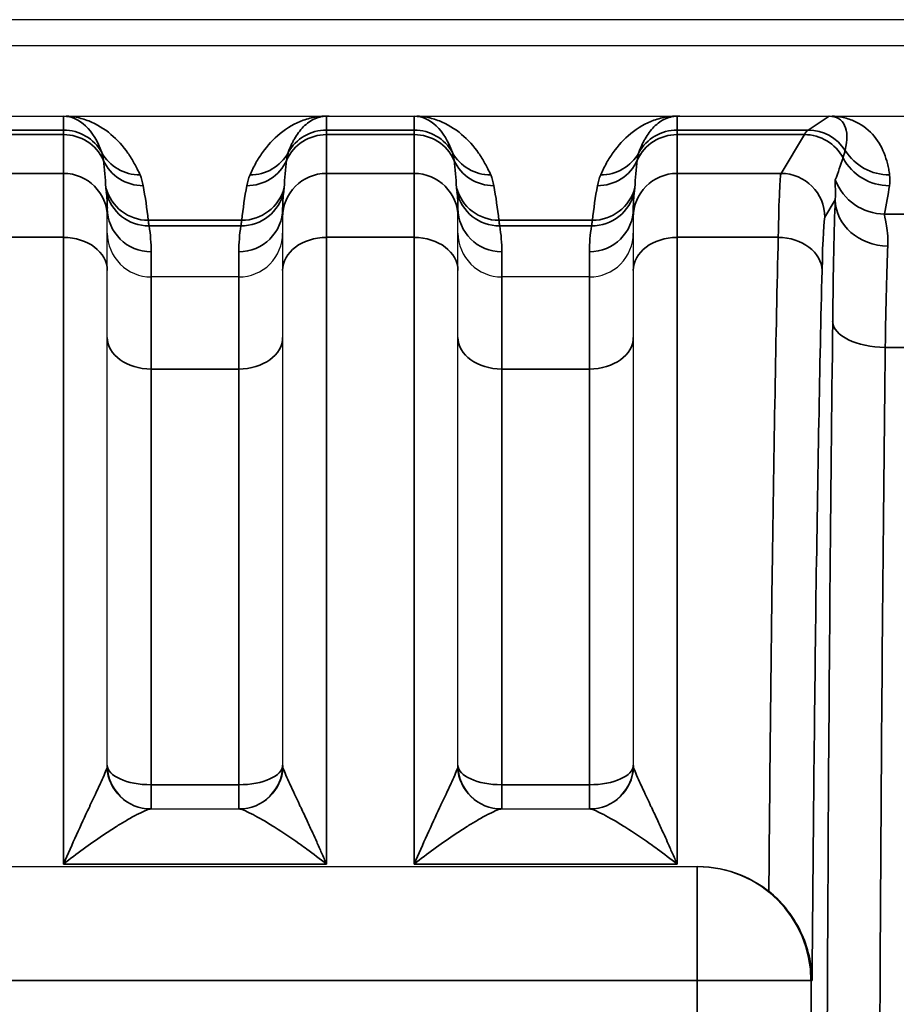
# Model space of a CAD drawing. Header units: millimetres. Extents: x 399 to 6233, y -1870 to 1602.
# Tile 639 of 656: x 5356 to 5366, y 756 to 768. Entities that reach past the tile are written whole.
import ezdxf

# ---------------------------------------------------------------- set-up
doc = ezdxf.new("R2010")
doc.units = ezdxf.units.MM
doc.layers.add('可見 (ISO)', color=7, linetype='Continuous', lineweight=25)
doc.layers.add('窄部可見 (ISO)', color=7, linetype='Continuous', lineweight=35)

msp = doc.modelspace()

# ---------------------------------------------------------------- linework, layer by layer
at = {"layer": '可見 (ISO)'}
for p, q in [((5439.386, 767.579), (5326.386, 767.579)), ((5435.136, 767.279), (5330.636, 767.279)), ((5330.636, 766.479), (5435.136, 766.479)), ((5356.636, 765.428), (5356.636, 765.326)), ((5358.636, 765.326), (5358.636, 765.428)), ((5360.636, 765.428), (5360.636, 765.326)), ((5362.636, 765.326), (5362.636, 765.428)), ((5356.636, 764.718), (5356.636, 765.326)), ((5358.636, 765.326), (5358.636, 764.718)), ((5360.636, 764.718), (5360.636, 765.326)), ((5362.636, 765.326), (5362.636, 764.718)), ((5356.636, 759.079), (5356.636, 764.718)), ((5358.136, 764.645), (5357.136, 764.645)), ((5358.636, 764.718), (5358.636, 759.079)), ((5360.636, 759.079), (5360.636, 764.718)), ((5362.136, 764.645), (5361.136, 764.645)), ((5362.636, 764.718), (5362.636, 759.079)), ((5357.13, 758.579), (5358.142, 758.579)), ((5361.13, 758.579), (5362.142, 758.579)), ((5351.909, 757.923), (5363.363, 757.923)), ((5363.363, 757.923), (5363.375, 757.923))]:
    msp.add_line(p, q, dxfattribs=at)
for centre, radius, start, end in [((5357.136, 759.079), 0.5, 180, 270), ((5358.136, 759.079), 0.5, 270, 0), ((5361.136, 759.079), 0.5, 180, 270), ((5362.136, 759.079), 0.5, 270, 0), ((5361.221, 761.579), 3, 299.0342, 299.0345)]:
    msp.add_arc(centre, radius, start, end, dxfattribs=at)
for centre, major_axis, ratio, start_param, end_param in [((5359.169, 766.478), (0.0445, 0), 0.011575, 1.588559, 2.388366), ((5363.17, 766.478), (0.0458, 0), 0.011785, 1.608083, 2.388729)]:
    msp.add_ellipse(centre, major_axis=major_axis, ratio=ratio, start_param=start_param, end_param=end_param, dxfattribs=at)
for points, knots in [([(5356.136, 766.479), (5356.141, 766.479), (5356.146, 766.479), (5356.152, 766.479), (5356.157, 766.479), (5356.163, 766.479), (5356.168, 766.479)], [-0.00000448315, -0.00000448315, -0.00000448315, -0.00000448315, 0.00001417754, 0.00001417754, 0.00001417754, 0.00002981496, 0.00002981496, 0.00002981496, 0.00002981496]), ([(5360.136, 766.479), (5360.141, 766.479), (5360.146, 766.479), (5360.152, 766.479), (5360.157, 766.479), (5360.163, 766.479), (5360.168, 766.479)], [-0.00000448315, -0.00000448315, -0.00000448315, -0.00000448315, 0.00001417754, 0.00001417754, 0.00001417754, 0.00002981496, 0.00002981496, 0.00002981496, 0.00002981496]), ([(5364.869, 766.479), (5364.875, 766.479), (5364.881, 766.479), (5364.888, 766.479), (5364.894, 766.479), (5364.9, 766.479), (5364.905, 766.479)], [-0.00000491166, -0.00000491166, -0.00000491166, -0.00000491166, 0.00001772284, 0.00001772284, 0.00001772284, 0.00003506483, 0.00003506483, 0.00003506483, 0.00003506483]), ([(5356.636, 765.144), (5356.636, 765.013), (5356.691, 764.883), (5356.783, 764.791), (5356.875, 764.699), (5357.004, 764.645), (5357.136, 764.645)], [-0.0000151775, -0.0000151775, -0.0000151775, -0.0000151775, 0.0003793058, 0.0003793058, 0.0003793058, 0.0007737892, 0.0007737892, 0.0007737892, 0.0007737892]), ([(5358.136, 764.645), (5358.268, 764.645), (5358.398, 764.699), (5358.49, 764.791), (5358.582, 764.883), (5358.636, 765.014), (5358.636, 765.144)], [0, 0, 0, 0, 0.0003907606, 0.0003907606, 0.0003907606, 0.0007815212, 0.0007815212, 0.0007815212, 0.0007815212]), ([(5360.636, 765.144), (5360.636, 765.013), (5360.691, 764.883), (5360.783, 764.791), (5360.875, 764.699), (5361.004, 764.645), (5361.136, 764.645)], [-0.0000151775, -0.0000151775, -0.0000151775, -0.0000151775, 0.0003793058, 0.0003793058, 0.0003793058, 0.0007737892, 0.0007737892, 0.0007737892, 0.0007737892]), ([(5362.136, 764.645), (5362.268, 764.645), (5362.398, 764.699), (5362.49, 764.791), (5362.582, 764.883), (5362.636, 765.014), (5362.636, 765.144)], [0, 0, 0, 0, 0.0003907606, 0.0003907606, 0.0003907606, 0.0007815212, 0.0007815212, 0.0007815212, 0.0007815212]), ([(5363.375, 757.923), (5363.54, 757.923), (5363.715, 757.89), (5363.987, 757.776), (5364.091, 757.713), (5364.183, 757.64)], [0, 0, 0, 0, 0.04960186, 0.04960186, 0.08439113, 0.08439113, 0.08439113, 0.08439113]), ([(5364.676, 756.623), (5364.676, 756.625), (5364.676, 756.627), (5364.675, 756.72), (5364.665, 756.812), (5364.623, 756.997), (5364.591, 757.09), (5364.502, 757.275), (5364.444, 757.367), (5364.317, 757.521), (5364.252, 757.585), (5364.183, 757.64)], [-0.000535, -0.000535, -0.000535, -0.000535, 0, 0, 0.0290077, 0.0290077, 0.0592099, 0.0592099, 0.0917988, 0.0917988, 0.1194025, 0.1194025, 0.1194025, 0.1194025])]:
    msp.add_open_spline(points, degree=3, knots=knots, dxfattribs=at)
at = {"layer": '窄部可見 (ISO)'}
for p, q in [((5356.136, 766.32), (5356.136, 766.479)), ((5359.136, 766.479), (5359.136, 766.32)), ((5360.136, 766.32), (5360.136, 766.479)), ((5363.136, 766.479), (5363.136, 766.32)), ((5364.631, 766.32), (5364.869, 766.479)), ((5355.136, 766.32), (5356.136, 766.32)), ((5356.136, 766.32), (5356.136, 766.268)), ((5359.136, 766.32), (5360.136, 766.32)), ((5359.136, 766.268), (5359.136, 766.32)), ((5360.136, 766.32), (5360.136, 766.268)), ((5363.136, 766.32), (5364.631, 766.32)), ((5363.136, 766.268), (5363.136, 766.32)), ((5356.136, 766.268), (5355.136, 766.268)), ((5356.136, 765.825), (5356.136, 766.268)), ((5360.136, 766.268), (5359.136, 766.268)), ((5359.136, 766.268), (5359.136, 765.825)), ((5360.136, 765.825), (5360.136, 766.268)), ((5364.587, 766.268), (5363.136, 766.268)), ((5363.136, 766.268), (5363.136, 765.825)), ((5364.321, 765.825), (5364.587, 766.268)), ((5355.136, 765.825), (5356.136, 765.825)), ((5356.136, 765.825), (5356.136, 765.097)), ((5359.136, 765.825), (5360.136, 765.825)), ((5359.136, 765.097), (5359.136, 765.825)), ((5360.136, 765.825), (5360.136, 765.097)), ((5363.136, 765.825), (5364.321, 765.825)), ((5363.136, 765.097), (5363.136, 765.825)), ((5364.94, 765.524), (5364.821, 765.326)), ((5357.103, 765.291), (5358.17, 765.291)), ((5361.103, 765.291), (5362.17, 765.291)), ((5365.502, 765.363), (5365.77, 765.363)), ((5358.159, 765.227), (5357.113, 765.227)), ((5362.159, 765.227), (5361.113, 765.227)), ((5356.136, 765.097), (5355.136, 765.097)), ((5356.136, 765.097), (5356.136, 757.95)), ((5360.136, 765.097), (5359.136, 765.097)), ((5359.136, 757.95), (5359.136, 765.097)), ((5360.136, 765.097), (5360.136, 757.95)), ((5364.289, 765.097), (5363.136, 765.097)), ((5363.136, 757.95), (5363.136, 765.097)), ((5357.136, 764.932), (5357.136, 764.645)), ((5358.136, 764.645), (5358.136, 764.932)), ((5361.136, 764.932), (5361.136, 764.645)), ((5362.136, 764.645), (5362.136, 764.932)), ((5357.136, 763.594), (5357.136, 764.645)), ((5358.136, 764.645), (5358.136, 763.594)), ((5361.136, 763.594), (5361.136, 764.645)), ((5362.136, 764.645), (5362.136, 763.594)), ((5365.762, 763.841), (5365.51, 763.841)), ((5358.136, 763.594), (5357.136, 763.594)), ((5357.136, 758.854), (5357.136, 763.594)), ((5358.136, 763.594), (5358.136, 758.854)), ((5362.136, 763.594), (5361.136, 763.594)), ((5361.136, 758.854), (5361.136, 763.594)), ((5362.136, 763.594), (5362.136, 758.854)), ((5357.136, 758.854), (5358.136, 758.854)), ((5357.136, 758.854), (5357.136, 758.579)), ((5358.136, 758.854), (5358.136, 758.579)), ((5361.136, 758.854), (5362.136, 758.854)), ((5361.136, 758.854), (5361.136, 758.579)), ((5362.136, 758.854), (5362.136, 758.579)), ((5359.136, 757.95), (5356.136, 757.95)), ((5363.136, 757.95), (5360.136, 757.95)), ((5363.363, 757.923), (5363.363, 756.623)), ((5363.363, 756.623), (5351.909, 756.623)), ((5363.363, 745.534), (5363.363, 756.623)), ((5363.363, 756.623), (5364.663, 756.623)), ((5364.676, 756.623), (5364.663, 756.623)), ((5364.663, 756.623), (5364.663, 745.534))]:
    msp.add_line(p, q, dxfattribs=at)
for centre, major_axis, ratio, start_param, end_param in [((5356.136, 765.667), (0, -0.811), 0.616376, 2.081653, 3.141593), ((5360.136, 765.667), (0, -0.811), 0.616376, 2.081653, 3.141593), ((5364.356, 765.636), (-0.641, -0.802), 0.399262, 2.444096, 3.45076), ((5356.136, 765.82), (0.5, 0), 0.999903, 0.510856, 1.570796), ((5359.136, 765.82), (0.5, 0), 0.999903, 1.570796, 2.630736), ((5360.136, 765.82), (0.5, 0), 0.999903, 0.510856, 1.570796), ((5363.136, 765.82), (0.5, 0), 0.999903, 1.570796, 2.630736), ((5364.66, 666.286), (0, 100.043), 0.020838, 0.01396, 0.034899), ((5364.631, 765.82), (0.277, -0.416), 0.999683, 1.546818, 2.553481), ((5356.136, 765.769), (0.5, 0), 0.999391, 0.430108, 1.570796), ((5359.136, 765.769), (0.5, 0), 0.999391, 1.570796, 2.711485), ((5360.136, 765.769), (0.5, 0), 0.999391, 0.430108, 1.570796), ((5363.136, 765.769), (0.5, 0), 0.999391, 1.570796, 2.711485), ((5364.587, 765.769), (0.429, -0.257), 0.999172, 1.028727, 2.110736), ((5365.56, 766.407), (0.595, 0.075), 0.998245, 3.58034, 4.5867), ((5357.009, 766.308), (-0.46, -0.197), 0.997957, 0.107065, 1.167568), ((5356.136, 765.16), (0, -1.961), 0.255034, 1.830009, 2.000904), ((5357.045, 766.185), (-0.492, -0.092), 0.998212, 0.245949, 1.386768), ((5358.227, 766.185), (0.492, -0.092), 0.998212, 4.896417, 6.037237), ((5358.264, 766.308), (0.46, -0.197), 0.997957, 5.115617, 6.17612), ((5359.136, 765.16), (0, -1.961), 0.255034, 4.282281, 4.453176), ((5361.009, 766.308), (-0.46, -0.197), 0.997957, 0.107065, 1.167568), ((5360.136, 765.16), (0, -1.961), 0.255034, 1.830009, 2.000904), ((5361.045, 766.185), (-0.492, -0.092), 0.998212, 0.245949, 1.386768), ((5362.227, 766.185), (0.492, -0.092), 0.998212, 4.896417, 6.037237), ((5362.264, 766.308), (0.46, -0.197), 0.997957, 5.115617, 6.17612), ((5363.136, 765.16), (0, -1.961), 0.255034, 4.282281, 4.453176), ((5364.134, 765.013), (-1.006, -2.097), 0.194686, 2.022352, 2.15293), ((5365.558, 766.284), (0.594, -0.083), 0.998238, 3.769539, 4.851199), ((5356.136, 765.326), (0.5, 0), 0.999391, 0, 1.570796), ((5359.136, 765.326), (-0.5, 0), 0.999391, 4.712389, 6.283185), ((5360.136, 765.326), (0.5, 0), 0.999391, 0, 1.570796), ((5363.136, 765.326), (-0.5, 0), 0.999391, 4.712389, 6.283185), ((5364.32, 763.295), (-0.003, -2.532), 0.018707, 3.179035, 3.920792), ((5364.321, 765.326), (0.429, -0.257), 0.999172, 0.54067, 2.110736), ((5365.502, 765.962), (0.588, -0.12), 0.998201, 3.70106, 4.913253), ((5357.103, 765.79), (-0.497, -0.054), 0.998252, 0.151951, 1.463611), ((5356.584, 765.057), (-0.126, 1.734), 0.309252, 4.825328, 5.06132), ((5358.688, 765.057), (0.126, 1.734), 0.309252, 1.221866, 1.457857), ((5358.17, 765.79), (0.497, -0.054), 0.998252, 4.819575, 6.131234), ((5361.103, 765.79), (-0.497, -0.054), 0.998252, 0.151951, 1.463611), ((5360.584, 765.057), (-0.126, 1.734), 0.309252, 4.825328, 5.06132), ((5362.688, 765.057), (0.126, 1.734), 0.309252, 1.221866, 1.457857), ((5362.17, 765.79), (0.497, -0.054), 0.998252, 4.819575, 6.131234), ((5364.781, 764.93), (0.587, 1.898), 0.297416, 5.033605, 5.211679), ((5356.136, 765.428), (0, -0.876), 0.570857, 1.570796, 1.786892), ((5357.113, 765.723), (-0.494, -0.079), 0.99169, 0.058198, 1.413837), ((5358.159, 765.723), (0.494, -0.079), 0.99169, 4.869348, 6.224987), ((5359.136, 765.428), (0, -0.876), 0.570857, 4.496293, 4.712389), ((5360.136, 765.428), (0, -0.876), 0.570857, 1.570796, 1.786892), ((5361.113, 765.723), (-0.494, -0.079), 0.99169, 0.058198, 1.413837), ((5362.159, 765.723), (0.494, -0.079), 0.99169, 4.869348, 6.224987), ((5363.136, 765.428), (0, -0.876), 0.570857, 4.496293, 4.712389), ((5364.966, 762.847), (-0.007, -3.096), 0.02085, 3.667868, 4.283101), ((5365.54, 765.524), (-0.6, 0.023), 0.876399, 0.0435, 1.604216), ((5357.136, 765.428), (-0.5, 0), 0.991894, 0, 1.570796), ((5358.136, 765.428), (0.5, 0), 0.991894, 4.712389, 6.283185), ((5361.136, 765.428), (-0.5, 0), 0.991894, 0, 1.570796), ((5362.136, 765.428), (0.5, 0), 0.991894, 4.712389, 6.283185), ((5364.82, 763.217), (0.003, 2.11), 0.022449, 0.037453, 0.779212), ((5356.631, 765.006), (-0.052, 0.974), 0.515671, 4.608661, 4.913273), ((5358.641, 765.006), (0.052, 0.974), 0.515671, 1.369912, 1.674524), ((5360.631, 765.006), (-0.052, 0.974), 0.515671, 4.608661, 4.913273), ((5362.641, 765.006), (0.052, 0.974), 0.515671, 1.369912, 1.674524), ((5356.136, 764.718), (0.5, 0), 0.756436, 0, 1.570796), ((5359.136, 764.718), (-0.5, 0), 0.756436, 4.712389, 6.283185), ((5360.136, 764.718), (0.5, 0), 0.756436, 0, 1.570796), ((5363.136, 764.718), (-0.5, 0), 0.756436, 4.712389, 6.283185), ((5364.289, 764.718), (0.5, -0.012), 0.756341, 0.032019, 1.589117), ((5365.566, 762.767), (0.007, 2.58), 0.02502, 0.526295, 1.141522), ((5365.51, 764.136), (-0.6, 0.007), 0.49083, 0.024039, 1.576589), ((5357.136, 763.956), (-0.5, 0), 0.722416, 0, 1.570796), ((5358.136, 763.956), (0.5, 0), 0.722416, 4.712389, 6.283185), ((5361.136, 763.956), (-0.5, 0), 0.722416, 0, 1.570796), ((5362.136, 763.956), (0.5, 0), 0.722416, 4.712389, 6.283185), ((5365.996, 751.079), (0, 26), 0.02143, 1.057724, 1.570796), ((5357.13, 759.079), (0, -0.5), 0.995128, 4.760791, 6.283185), ((5357.136, 759.079), (-0.5, 0), 0.448818, 0, 1.570796), ((5358.136, 759.079), (0.5, 0), 0.448818, 4.712389, 6.283185), ((5358.142, 759.079), (0, -0.5), 0.995128, 0, 1.522394), ((5361.13, 759.079), (0, -0.5), 0.995128, 4.760791, 6.283185), ((5361.136, 759.079), (-0.5, 0), 0.448818, 0, 1.570796), ((5362.136, 759.079), (0.5, 0), 0.448818, 4.712389, 6.283185), ((5362.142, 759.079), (0, -0.5), 0.995128, 0, 1.522394), ((5363.363, 756.623), (0, 1.3), 0.999781, 4.712389, 6.283185)]:
    msp.add_ellipse(centre, major_axis=major_axis, ratio=ratio, start_param=start_param, end_param=end_param, dxfattribs=at)
for points, knots in [([(5356.168, 766.479), (5356.204, 766.477), (5356.242, 766.473), (5356.28, 766.466), (5356.327, 766.457), (5356.376, 766.443), (5356.424, 766.424), (5356.513, 766.389), (5356.6, 766.336), (5356.677, 766.271), (5356.751, 766.209), (5356.816, 766.135), (5356.871, 766.058), (5356.884, 766.039), (5356.897, 766.019), (5356.909, 766), (5356.922, 765.98), (5356.933, 765.961), (5356.944, 765.94), (5356.967, 765.9), (5356.989, 765.856), (5357.009, 765.809)], [3.173291, 3.173291, 3.173291, 3.173291, 3.287215, 3.287215, 3.287215, 3.430226, 3.430226, 3.430226, 3.695724, 3.695724, 3.695724, 3.948724, 3.948724, 3.948724, 4.011508, 4.011508, 4.011508, 4.074452, 4.074452, 4.074452, 4.201533, 4.201533, 4.201533, 4.201533]), ([(5358.264, 765.809), (5358.284, 765.857), (5358.307, 765.903), (5358.331, 765.945), (5358.342, 765.966), (5358.354, 765.986), (5358.367, 766.006), (5358.379, 766.025), (5358.393, 766.045), (5358.407, 766.065), (5358.463, 766.143), (5358.53, 766.218), (5358.607, 766.28), (5358.688, 766.346), (5358.778, 766.399), (5358.87, 766.432), (5358.92, 766.45), (5358.971, 766.463), (5359.02, 766.47), (5359.048, 766.475), (5359.077, 766.478), (5359.105, 766.479)], [5.223245, 5.223245, 5.223245, 5.223245, 5.354552, 5.354552, 5.354552, 5.419355, 5.419355, 5.419355, 5.483883, 5.483883, 5.483883, 5.743378, 5.743378, 5.743378, 6.016313, 6.016313, 6.016313, 6.164539, 6.164539, 6.164539, 6.251487, 6.251487, 6.251487, 6.251487]), ([(5359.136, 766.479), (5359.117, 766.479), (5359.098, 766.477), (5359.078, 766.473), (5359.053, 766.468), (5359.028, 766.461), (5359.003, 766.449), (5358.957, 766.429), (5358.912, 766.396), (5358.871, 766.356), (5358.833, 766.317), (5358.799, 766.27), (5358.771, 766.222), (5358.764, 766.21), (5358.758, 766.198), (5358.751, 766.185), (5358.745, 766.173), (5358.739, 766.161), (5358.733, 766.148), (5358.721, 766.122), (5358.71, 766.094), (5358.7, 766.064)], [0, 0, 0, 0, 0.118718, 0.118718, 0.118718, 0.265807, 0.265807, 0.265807, 0.538343, 0.538343, 0.538343, 0.79846, 0.79846, 0.79846, 0.863202, 0.863202, 0.863202, 0.928222, 0.928222, 0.928222, 1.05994, 1.05994, 1.05994, 1.05994]), ([(5360.168, 766.479), (5360.204, 766.477), (5360.242, 766.473), (5360.28, 766.466), (5360.327, 766.457), (5360.376, 766.443), (5360.424, 766.424), (5360.513, 766.389), (5360.6, 766.336), (5360.677, 766.271), (5360.751, 766.209), (5360.816, 766.135), (5360.871, 766.058), (5360.884, 766.039), (5360.897, 766.019), (5360.909, 766), (5360.922, 765.98), (5360.933, 765.961), (5360.944, 765.94), (5360.967, 765.9), (5360.989, 765.856), (5361.009, 765.809)], [3.173291, 3.173291, 3.173291, 3.173291, 3.287215, 3.287215, 3.287215, 3.430226, 3.430226, 3.430226, 3.695724, 3.695724, 3.695724, 3.948724, 3.948724, 3.948724, 4.011508, 4.011508, 4.011508, 4.074452, 4.074452, 4.074452, 4.201533, 4.201533, 4.201533, 4.201533]), ([(5362.264, 765.809), (5362.284, 765.857), (5362.307, 765.903), (5362.331, 765.945), (5362.342, 765.966), (5362.354, 765.986), (5362.367, 766.006), (5362.379, 766.025), (5362.393, 766.045), (5362.407, 766.065), (5362.463, 766.143), (5362.53, 766.218), (5362.607, 766.28), (5362.688, 766.346), (5362.778, 766.399), (5362.87, 766.432), (5362.92, 766.45), (5362.971, 766.463), (5363.02, 766.47), (5363.048, 766.475), (5363.077, 766.478), (5363.105, 766.479)], [5.223245, 5.223245, 5.223245, 5.223245, 5.354552, 5.354552, 5.354552, 5.419355, 5.419355, 5.419355, 5.483883, 5.483883, 5.483883, 5.743378, 5.743378, 5.743378, 6.016313, 6.016313, 6.016313, 6.164539, 6.164539, 6.164539, 6.251487, 6.251487, 6.251487, 6.251487]), ([(5363.136, 766.479), (5363.117, 766.479), (5363.098, 766.477), (5363.078, 766.473), (5363.053, 766.468), (5363.028, 766.461), (5363.003, 766.449), (5362.957, 766.429), (5362.912, 766.396), (5362.871, 766.356), (5362.833, 766.317), (5362.799, 766.27), (5362.771, 766.222), (5362.764, 766.21), (5362.758, 766.198), (5362.751, 766.185), (5362.745, 766.173), (5362.739, 766.161), (5362.733, 766.148), (5362.721, 766.122), (5362.71, 766.094), (5362.7, 766.064)], [0, 0, 0, 0, 0.118718, 0.118718, 0.118718, 0.265807, 0.265807, 0.265807, 0.538343, 0.538343, 0.538343, 0.79846, 0.79846, 0.79846, 0.863202, 0.863202, 0.863202, 0.928222, 0.928222, 0.928222, 1.05994, 1.05994, 1.05994, 1.05994]), ([(5364.905, 766.479), (5364.941, 766.477), (5364.978, 766.473), (5365.013, 766.466), (5365.06, 766.457), (5365.106, 766.444), (5365.149, 766.425), (5365.23, 766.39), (5365.303, 766.338), (5365.363, 766.273), (5365.42, 766.211), (5365.464, 766.137), (5365.497, 766.057), (5365.512, 766.018), (5365.525, 765.978), (5365.536, 765.937), (5365.541, 765.917), (5365.545, 765.896), (5365.549, 765.875), (5365.553, 765.854), (5365.557, 765.831), (5365.56, 765.808)], [3.1737609, 3.1737609, 3.1737609, 3.1737609, 3.2784434, 3.2784434, 3.2784434, 3.4153698, 3.4153698, 3.4153698, 3.6706773, 3.6706773, 3.6706773, 3.9118795, 3.9118795, 3.9118795, 4.0298953, 4.0298953, 4.0298953, 4.0886311, 4.0886311, 4.0886311, 4.1473165, 4.1473165, 4.1473165, 4.1473165]), ([(5365.028, 766.003), (5365.033, 766.018), (5365.038, 766.033), (5365.042, 766.046), (5365.046, 766.061), (5365.05, 766.074), (5365.053, 766.087)], [0, 0, 0, 0, 0.001000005, 0.001000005, 0.001000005, 0.002089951, 0.002089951, 0.002089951, 0.002089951]), ([(5356.591, 765.977), (5356.589, 765.993), (5356.587, 766.007), (5356.584, 766.021), (5356.581, 766.037), (5356.577, 766.051), (5356.572, 766.064)], [0, 0, 0, 0, 0.001000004, 0.001000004, 0.001000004, 0.00208903, 0.00208903, 0.00208903, 0.00208903]), ([(5358.7, 766.064), (5358.696, 766.052), (5358.692, 766.039), (5358.689, 766.025), (5358.686, 766.01), (5358.684, 765.994), (5358.682, 765.977)], [0, 0, 0, 0, 0.001000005, 0.001000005, 0.001000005, 0.002089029, 0.002089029, 0.002089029, 0.002089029]), ([(5360.591, 765.977), (5360.589, 765.993), (5360.587, 766.007), (5360.584, 766.021), (5360.581, 766.037), (5360.577, 766.051), (5360.572, 766.064)], [0, 0, 0, 0, 0.001000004, 0.001000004, 0.001000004, 0.00208903, 0.00208903, 0.00208903, 0.00208903]), ([(5362.7, 766.064), (5362.696, 766.052), (5362.692, 766.039), (5362.689, 766.025), (5362.686, 766.01), (5362.684, 765.994), (5362.682, 765.977)], [0, 0, 0, 0, 0.001000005, 0.001000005, 0.001000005, 0.002089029, 0.002089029, 0.002089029, 0.002089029]), ([(5364.94, 765.524), (5364.945, 765.589), (5364.942, 765.639), (5364.939, 765.677), (5364.939, 765.677), (5364.939, 765.678), (5364.939, 765.679), (5364.937, 765.716), (5364.936, 765.741), (5364.94, 765.752)], [0, 0, 0, 0, 0.000759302, 0.000759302, 0.000759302, 0.000774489, 0.000774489, 0.000774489, 0.001548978, 0.001548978, 0.001548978, 0.001548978]), ([(5356.625, 765.616), (5356.623, 765.626), (5356.622, 765.636), (5356.621, 765.644), (5356.62, 765.651), (5356.62, 765.657), (5356.619, 765.662)], [0, 0, 0, 0, 0.0003830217, 0.0003830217, 0.0003830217, 0.0007195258, 0.0007195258, 0.0007195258, 0.0007195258]), ([(5358.653, 765.662), (5358.653, 765.657), (5358.652, 765.651), (5358.651, 765.644), (5358.65, 765.636), (5358.649, 765.626), (5358.648, 765.616)], [0, 0, 0, 0, 0.0003365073, 0.0003365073, 0.0003365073, 0.0007195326, 0.0007195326, 0.0007195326, 0.0007195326]), ([(5360.625, 765.616), (5360.623, 765.626), (5360.622, 765.636), (5360.621, 765.644), (5360.62, 765.651), (5360.62, 765.657), (5360.619, 765.662)], [0, 0, 0, 0, 0.0003830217, 0.0003830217, 0.0003830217, 0.0007195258, 0.0007195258, 0.0007195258, 0.0007195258]), ([(5362.653, 765.662), (5362.653, 765.657), (5362.652, 765.651), (5362.651, 765.644), (5362.65, 765.636), (5362.649, 765.626), (5362.648, 765.616)], [0, 0, 0, 0, 0.0003365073, 0.0003365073, 0.0003365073, 0.0007195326, 0.0007195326, 0.0007195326, 0.0007195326]), ([(5357.103, 765.291), (5357.103, 765.285), (5357.105, 765.277), (5357.106, 765.267), (5357.108, 765.256), (5357.11, 765.243), (5357.113, 765.227)], [0, 0, 0, 0, 0.0003206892, 0.0003206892, 0.0003206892, 0.0006862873, 0.0006862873, 0.0006862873, 0.0006862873]), ([(5358.159, 765.227), (5358.162, 765.243), (5358.164, 765.256), (5358.166, 765.267), (5358.168, 765.277), (5358.169, 765.285), (5358.17, 765.291)], [0, 0, 0, 0, 0.0003655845, 0.0003655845, 0.0003655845, 0.0006862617, 0.0006862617, 0.0006862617, 0.0006862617]), ([(5361.103, 765.291), (5361.103, 765.285), (5361.105, 765.277), (5361.106, 765.267), (5361.108, 765.256), (5361.11, 765.243), (5361.113, 765.227)], [0, 0, 0, 0, 0.0003206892, 0.0003206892, 0.0003206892, 0.0006862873, 0.0006862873, 0.0006862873, 0.0006862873]), ([(5362.159, 765.227), (5362.162, 765.243), (5362.164, 765.256), (5362.166, 765.267), (5362.168, 765.277), (5362.169, 765.285), (5362.17, 765.291)], [0, 0, 0, 0, 0.0003655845, 0.0003655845, 0.0003655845, 0.0006862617, 0.0006862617, 0.0006862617, 0.0006862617]), ([(5365.502, 765.363), (5365.499, 765.35), (5365.508, 765.313), (5365.531, 765.191), (5365.545, 765.106), (5365.54, 764.998)], [0, 0, 0, 0, 0.000661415, 0.000661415, 0.001322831, 0.001322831, 0.001322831, 0.001322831]), ([(5364.183, 757.64), (5364.192, 758.908), (5364.205, 760.141), (5364.221, 761.29), (5364.24, 762.71), (5364.263, 764), (5364.289, 765.097)], [3.503514, 3.503514, 3.503514, 3.503514, 3.7252869, 3.7252869, 3.7252869, 3.999439, 3.999439, 3.999439, 3.999439]), ([(5364.789, 764.718), (5364.763, 763.653), (5364.74, 762.398), (5364.72, 761.014), (5364.702, 759.646), (5364.687, 758.154), (5364.676, 756.623)], [2.2837463, 2.2837463, 2.2837463, 2.2837463, 2.5580197, 2.5580197, 2.5580197, 2.829041, 2.829041, 2.829041, 2.829041]), ([(5364.839, 751.079), (5364.839, 753.353), (5364.845, 755.628), (5364.857, 757.828), (5364.869, 760.028), (5364.887, 762.154), (5364.911, 764.136)], [0, 0, 0, 0, 0.256536, 0.256536, 0.256536, 0.5130721, 0.5130721, 0.5130721, 0.5130721]), ([(5356.136, 757.95), (5356.236, 758.179), (5356.336, 758.398), (5356.427, 758.592), (5356.432, 758.603), (5356.437, 758.613), (5356.442, 758.624), (5356.482, 758.709), (5356.52, 758.79), (5356.553, 758.861), (5356.557, 758.87), (5356.561, 758.878), (5356.565, 758.887), (5356.581, 758.923), (5356.596, 758.957), (5356.609, 758.986), (5356.62, 759.013), (5356.629, 759.037), (5356.633, 759.055)], [-0.000007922, -0.000007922, -0.000007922, -0.000007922, 0.000792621, 0.000792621, 0.000792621, 0.000836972, 0.000836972, 0.000836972, 0.001192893, 0.001192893, 0.001192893, 0.001236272, 0.001236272, 0.001236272, 0.001422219, 0.001422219, 0.001422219, 0.001593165, 0.001593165, 0.001593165, 0.001593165]), ([(5358.639, 759.055), (5358.644, 759.037), (5358.653, 759.013), (5358.664, 758.986), (5358.676, 758.956), (5358.691, 758.923), (5358.708, 758.887), (5358.711, 758.878), (5358.715, 758.87), (5358.719, 758.861), (5358.753, 758.789), (5358.791, 758.708), (5358.83, 758.624), (5358.835, 758.613), (5358.84, 758.602), (5358.846, 758.592), (5358.868, 758.543), (5358.892, 758.493), (5358.915, 758.442), (5358.936, 758.397), (5358.957, 758.351), (5358.979, 758.304), (5358.994, 758.271), (5359.009, 758.237), (5359.024, 758.203), (5359.043, 758.162), (5359.061, 758.12), (5359.08, 758.078), (5359.099, 758.036), (5359.117, 757.993), (5359.136, 757.95)], [0, 0, 0, 0, 0.000170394, 0.000170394, 0.000170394, 0.00035746, 0.00035746, 0.00035746, 0.000401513, 0.000401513, 0.000401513, 0.000758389, 0.000758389, 0.000758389, 0.000803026, 0.000803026, 0.000803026, 0.001003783, 0.001003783, 0.001003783, 0.001179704, 0.001179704, 0.001179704, 0.001304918, 0.001304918, 0.001304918, 0.001455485, 0.001455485, 0.001455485, 0.001606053, 0.001606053, 0.001606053, 0.001606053]), ([(5360.136, 757.95), (5360.236, 758.179), (5360.336, 758.398), (5360.427, 758.592), (5360.432, 758.603), (5360.437, 758.613), (5360.442, 758.624), (5360.482, 758.709), (5360.52, 758.79), (5360.553, 758.861), (5360.557, 758.87), (5360.561, 758.878), (5360.565, 758.887), (5360.581, 758.923), (5360.596, 758.957), (5360.609, 758.986), (5360.62, 759.013), (5360.629, 759.037), (5360.633, 759.055)], [-0.000007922, -0.000007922, -0.000007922, -0.000007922, 0.000792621, 0.000792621, 0.000792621, 0.000836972, 0.000836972, 0.000836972, 0.001192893, 0.001192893, 0.001192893, 0.001236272, 0.001236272, 0.001236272, 0.001422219, 0.001422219, 0.001422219, 0.001593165, 0.001593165, 0.001593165, 0.001593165]), ([(5362.639, 759.055), (5362.644, 759.037), (5362.653, 759.013), (5362.664, 758.986), (5362.676, 758.956), (5362.691, 758.923), (5362.708, 758.887), (5362.711, 758.878), (5362.715, 758.87), (5362.719, 758.861), (5362.753, 758.789), (5362.791, 758.708), (5362.83, 758.624), (5362.835, 758.613), (5362.84, 758.602), (5362.846, 758.592), (5362.868, 758.543), (5362.892, 758.493), (5362.915, 758.442), (5362.936, 758.397), (5362.957, 758.351), (5362.979, 758.304), (5362.994, 758.271), (5363.009, 758.237), (5363.024, 758.203), (5363.043, 758.162), (5363.061, 758.12), (5363.08, 758.078), (5363.099, 758.036), (5363.117, 757.993), (5363.136, 757.95)], [0, 0, 0, 0, 0.000170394, 0.000170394, 0.000170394, 0.00035746, 0.00035746, 0.00035746, 0.000401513, 0.000401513, 0.000401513, 0.000758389, 0.000758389, 0.000758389, 0.000803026, 0.000803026, 0.000803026, 0.001003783, 0.001003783, 0.001003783, 0.001179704, 0.001179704, 0.001179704, 0.001304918, 0.001304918, 0.001304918, 0.001455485, 0.001455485, 0.001455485, 0.001606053, 0.001606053, 0.001606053, 0.001606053]), ([(5357.13, 758.579), (5357.121, 758.579), (5357.104, 758.574), (5357.081, 758.564), (5357.057, 758.555), (5357.027, 758.541), (5356.993, 758.524), (5356.987, 758.521), (5356.981, 758.518), (5356.974, 758.514), (5356.938, 758.495), (5356.897, 758.473), (5356.855, 758.448), (5356.82, 758.428), (5356.784, 758.406), (5356.748, 758.384), (5356.739, 758.378), (5356.73, 758.373), (5356.722, 758.367), (5356.676, 758.338), (5356.629, 758.307), (5356.581, 758.275), (5356.438, 758.179), (5356.286, 758.068), (5356.136, 757.95)], [0, 0, 0, 0, 0.000175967, 0.000175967, 0.000175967, 0.000359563, 0.000359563, 0.000359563, 0.000393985, 0.000393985, 0.000393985, 0.000590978, 0.000590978, 0.000590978, 0.000749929, 0.000749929, 0.000749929, 0.000787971, 0.000787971, 0.000787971, 0.000984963, 0.000984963, 0.000984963, 0.001575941, 0.001575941, 0.001575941, 0.001575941]), ([(5359.136, 757.95), (5359.061, 758.009), (5358.986, 758.066), (5358.912, 758.12), (5358.887, 758.138), (5358.862, 758.156), (5358.838, 758.174), (5358.832, 758.178), (5358.827, 758.182), (5358.821, 758.186), (5358.728, 758.251), (5358.637, 758.312), (5358.551, 758.367), (5358.542, 758.372), (5358.533, 758.378), (5358.525, 758.383), (5358.443, 758.434), (5358.365, 758.48), (5358.298, 758.514), (5358.291, 758.518), (5358.285, 758.521), (5358.279, 758.524), (5358.246, 758.541), (5358.216, 758.555), (5358.192, 758.564), (5358.168, 758.574), (5358.151, 758.579), (5358.142, 758.579)], [-0.000006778, -0.000006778, -0.000006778, -0.000006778, 0.000287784, 0.000287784, 0.000287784, 0.000385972, 0.000385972, 0.000385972, 0.000408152, 0.000408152, 0.000408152, 0.000778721, 0.000778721, 0.000778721, 0.000816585, 0.000816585, 0.000816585, 0.001171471, 0.001171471, 0.001171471, 0.001205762, 0.001205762, 0.001205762, 0.001389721, 0.001389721, 0.001389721, 0.00156422, 0.00156422, 0.00156422, 0.00156422]), ([(5361.13, 758.579), (5361.121, 758.579), (5361.104, 758.574), (5361.081, 758.564), (5361.057, 758.555), (5361.027, 758.541), (5360.993, 758.524), (5360.987, 758.521), (5360.981, 758.518), (5360.974, 758.514), (5360.938, 758.495), (5360.897, 758.473), (5360.855, 758.448), (5360.82, 758.428), (5360.784, 758.406), (5360.748, 758.384), (5360.739, 758.378), (5360.73, 758.373), (5360.722, 758.367), (5360.676, 758.338), (5360.629, 758.307), (5360.581, 758.275), (5360.438, 758.179), (5360.286, 758.068), (5360.136, 757.95)], [0, 0, 0, 0, 0.000175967, 0.000175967, 0.000175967, 0.000359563, 0.000359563, 0.000359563, 0.000393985, 0.000393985, 0.000393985, 0.000590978, 0.000590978, 0.000590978, 0.000749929, 0.000749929, 0.000749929, 0.000787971, 0.000787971, 0.000787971, 0.000984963, 0.000984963, 0.000984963, 0.001575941, 0.001575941, 0.001575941, 0.001575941]), ([(5363.136, 757.95), (5363.061, 758.009), (5362.986, 758.066), (5362.912, 758.12), (5362.887, 758.138), (5362.862, 758.156), (5362.838, 758.174), (5362.832, 758.178), (5362.827, 758.182), (5362.821, 758.186), (5362.728, 758.251), (5362.637, 758.312), (5362.551, 758.367), (5362.542, 758.372), (5362.533, 758.378), (5362.525, 758.383), (5362.443, 758.434), (5362.365, 758.48), (5362.298, 758.514), (5362.291, 758.518), (5362.285, 758.521), (5362.279, 758.524), (5362.246, 758.541), (5362.216, 758.555), (5362.192, 758.564), (5362.168, 758.574), (5362.151, 758.579), (5362.142, 758.579)], [-0.000006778, -0.000006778, -0.000006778, -0.000006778, 0.000287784, 0.000287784, 0.000287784, 0.000385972, 0.000385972, 0.000385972, 0.000408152, 0.000408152, 0.000408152, 0.000778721, 0.000778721, 0.000778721, 0.000816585, 0.000816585, 0.000816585, 0.001171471, 0.001171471, 0.001171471, 0.001205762, 0.001205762, 0.001205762, 0.001389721, 0.001389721, 0.001389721, 0.00156422, 0.00156422, 0.00156422, 0.00156422])]:
    msp.add_open_spline(points, degree=3, knots=knots, dxfattribs=at)
for points in [[(5357.009, 765.809), (5357.026, 765.768), (5357.037, 765.727), (5357.045, 765.686)], [(5358.227, 765.686), (5358.235, 765.727), (5358.246, 765.768), (5358.264, 765.809)], [(5361.009, 765.809), (5361.026, 765.768), (5361.037, 765.727), (5361.045, 765.686)], [(5362.227, 765.686), (5362.235, 765.727), (5362.246, 765.768), (5362.264, 765.809)], [(5365.56, 765.808), (5365.565, 765.767), (5365.564, 765.726), (5365.558, 765.685)], [(5356.633, 759.055), (5356.635, 759.063), (5356.636, 759.071), (5356.636, 759.079)], [(5358.636, 759.079), (5358.636, 759.071), (5358.637, 759.063), (5358.639, 759.055)], [(5360.633, 759.055), (5360.635, 759.063), (5360.636, 759.071), (5360.636, 759.079)], [(5362.636, 759.079), (5362.636, 759.071), (5362.637, 759.063), (5362.639, 759.055)]]:
    msp.add_open_spline(points, degree=3, dxfattribs=at)

doc.saveas('drawing.dxf')
